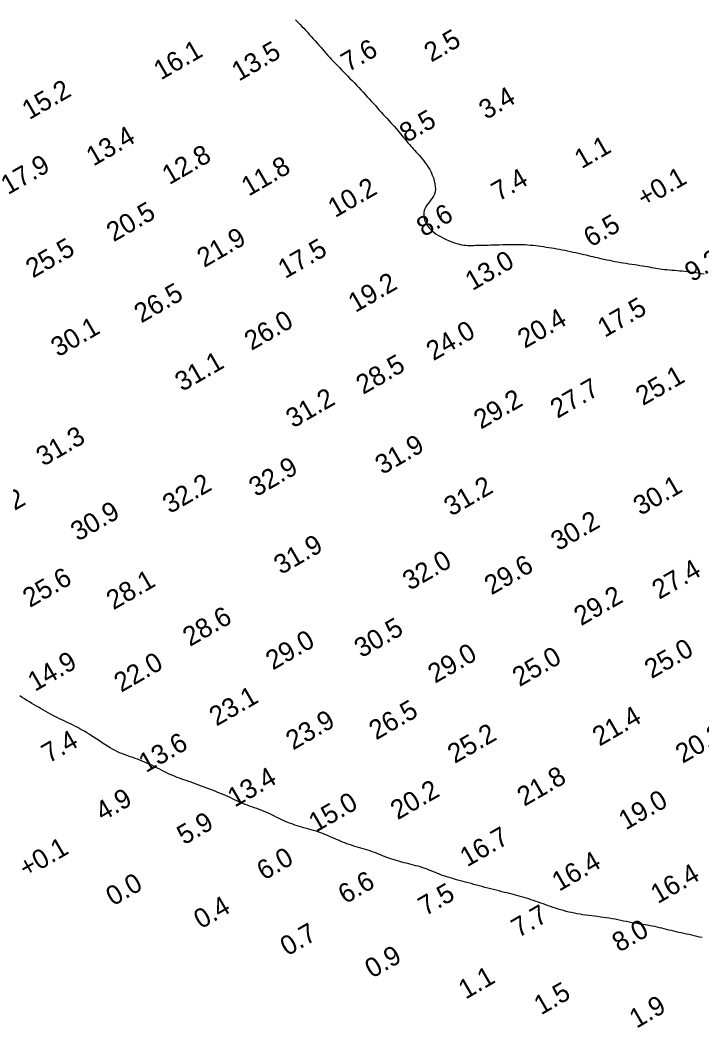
# Model space of a CAD drawing. Extents: x 3024098 to 3056816, y 418252 to 509144.
# Drawn here: x 3026666 to 3026842.8, y 427247.7 to 427509.2 of the extents above; entities that cross this region are included whole.
import ezdxf

# ---------------------------------------------------------------- set-up
doc = ezdxf.new("R2010")
doc.units = 0
doc.layers.add('V-CHAN-CONT-EL10', color=7, linetype='Continuous')
doc.layers.add('V-TOPO-SOUN-0911', color=7, linetype='Continuous')

msp = doc.modelspace()

# ---------------------------------------------------------------- linework, layer by layer
at = {"layer": 'V-CHAN-CONT-EL10'}
for points in [[(3026737.45, 427509.3), (3026737.83, 427508.91), (3026738.23, 427508.5), (3026738.65, 427508.07), (3026739.08, 427507.61), (3026739.54, 427507.13), (3026740.02, 427506.62), (3026740.5, 427506.09), (3026741, 427505.54), (3026741.5, 427504.99), (3026742, 427504.42), (3026742.5, 427503.86), (3026743, 427503.3), (3026743.48, 427502.75), (3026743.95, 427502.21), (3026744.42, 427501.67), (3026744.88, 427501.14), (3026745.35, 427500.61), (3026745.82, 427500.08), (3026746.29, 427499.56), (3026746.77, 427499.03), (3026747.26, 427498.51), (3026747.77, 427497.98), (3026748.28, 427497.45), (3026748.81, 427496.91), (3026749.34, 427496.37), (3026749.88, 427495.82), (3026750.43, 427495.26), (3026750.98, 427494.7), (3026751.54, 427494.12), (3026752.11, 427493.54), (3026752.68, 427492.95), (3026753.24, 427492.36), (3026753.81, 427491.76), (3026754.37, 427491.16), (3026754.93, 427490.56), (3026755.48, 427489.97), (3026756.02, 427489.37), (3026756.56, 427488.78), (3026757.08, 427488.2), (3026757.61, 427487.61), (3026758.13, 427487.04), (3026758.64, 427486.46), (3026759.16, 427485.9), (3026759.67, 427485.33), (3026760.18, 427484.77), (3026760.69, 427484.22), (3026761.19, 427483.67), (3026761.69, 427483.14), (3026762.17, 427482.61), (3026762.63, 427482.1), (3026763.08, 427481.6), (3026763.51, 427481.11), (3026763.91, 427480.64), (3026764.29, 427480.18), (3026764.66, 427479.74), (3026765.01, 427479.31), (3026765.35, 427478.9), (3026765.68, 427478.49), (3026766, 427478.09), (3026766.33, 427477.7), (3026766.66, 427477.31), (3026766.99, 427476.93), (3026767.33, 427476.54), (3026767.67, 427476.16), (3026768.02, 427475.78), (3026768.38, 427475.38), (3026768.74, 427474.98), (3026769.12, 427474.57), (3026769.5, 427474.15), (3026769.9, 427473.71), (3026770.29, 427473.24), (3026770.69, 427472.76), (3026771.09, 427472.23), (3026771.48, 427471.68), (3026771.86, 427471.08), (3026772.22, 427470.44), (3026772.57, 427469.75), (3026772.89, 427469.03), (3026773.17, 427468.28), (3026773.4, 427467.53), (3026773.57, 427466.78), (3026773.68, 427466.05), (3026773.7, 427465.35), (3026773.62, 427464.7), (3026773.45, 427464.1), (3026773.2, 427463.55), (3026772.89, 427463.05), (3026772.54, 427462.57), (3026772.17, 427462.11), (3026771.81, 427461.66), (3026771.47, 427461.22), (3026771.18, 427460.77), (3026770.95, 427460.29), (3026770.79, 427459.81), (3026770.69, 427459.32), (3026770.66, 427458.81), (3026770.68, 427458.31), (3026770.77, 427457.8), (3026770.91, 427457.3), (3026771.11, 427456.81), (3026771.36, 427456.34), (3026771.66, 427455.87), (3026772.02, 427455.42), (3026772.42, 427454.98), (3026772.88, 427454.55), (3026773.38, 427454.13), (3026773.93, 427453.73), (3026774.53, 427453.35), (3026775.17, 427452.98), (3026775.84, 427452.62), (3026776.53, 427452.29), (3026777.24, 427451.99), (3026777.94, 427451.71), (3026778.63, 427451.46), (3026779.29, 427451.26), (3026779.92, 427451.09), (3026780.5, 427450.96), (3026781.05, 427450.87), (3026781.57, 427450.81), (3026782.07, 427450.78), (3026782.57, 427450.77), (3026783.07, 427450.77), (3026783.6, 427450.79), (3026784.15, 427450.8), (3026784.73, 427450.82), (3026785.35, 427450.83), (3026786, 427450.85), (3026786.68, 427450.86), (3026787.38, 427450.87), (3026788.1, 427450.89), (3026788.84, 427450.9), (3026789.58, 427450.92), (3026790.33, 427450.95), (3026791.09, 427450.97), (3026791.84, 427450.99), (3026792.6, 427451.01), (3026793.35, 427451.03), (3026794.09, 427451.04), (3026794.83, 427451.04), (3026795.56, 427451.02), (3026796.27, 427451), (3026796.98, 427450.97), (3026797.67, 427450.92), (3026798.36, 427450.86), (3026799.04, 427450.8), (3026799.72, 427450.73), (3026800.39, 427450.64), (3026801.06, 427450.56), (3026801.74, 427450.46), (3026802.42, 427450.36), (3026803.1, 427450.26), (3026803.78, 427450.15), (3026804.47, 427450.03), (3026805.16, 427449.91), (3026805.86, 427449.78), (3026806.57, 427449.64), (3026807.28, 427449.5), (3026808, 427449.36), (3026808.72, 427449.21), (3026809.43, 427449.05), (3026810.13, 427448.9), (3026810.82, 427448.75), (3026811.49, 427448.6), (3026812.14, 427448.45), (3026812.76, 427448.3), (3026813.35, 427448.16), (3026813.94, 427448.02), (3026814.51, 427447.88), (3026815.09, 427447.74), (3026815.67, 427447.61), (3026816.26, 427447.47), (3026816.87, 427447.33), (3026817.5, 427447.2), (3026818.16, 427447.06), (3026818.83, 427446.92), (3026819.53, 427446.78), (3026820.24, 427446.64), (3026820.96, 427446.51), (3026821.69, 427446.38), (3026822.42, 427446.25), (3026823.16, 427446.13), (3026823.89, 427446.02), (3026824.62, 427445.91), (3026825.34, 427445.8), (3026826.04, 427445.69), (3026826.73, 427445.59), (3026827.39, 427445.48), (3026828.02, 427445.38), (3026828.63, 427445.28), (3026829.21, 427445.18), (3026829.77, 427445.08), (3026830.31, 427444.98), (3026830.86, 427444.89), (3026831.41, 427444.8), (3026831.96, 427444.71), (3026832.54, 427444.63), (3026833.14, 427444.56), (3026833.75, 427444.49), (3026834.39, 427444.43), (3026835.04, 427444.37), (3026835.71, 427444.31), (3026836.38, 427444.25), (3026837.06, 427444.19), (3026837.74, 427444.14), (3026838.43, 427444.08), (3026839.11, 427444.01), (3026839.81, 427443.94), (3026840.5, 427443.86), (3026841.21, 427443.76), (3026841.92, 427443.65), (3026842.64, 427443.52), (3026843.37, 427443.37)], [(3026842.86, 427271.13), (3026842.2, 427271.28), (3026841.53, 427271.44), (3026840.85, 427271.6), (3026840.17, 427271.75), (3026839.49, 427271.91), (3026838.81, 427272.06), (3026838.13, 427272.21), (3026837.46, 427272.36), (3026836.8, 427272.51), (3026836.15, 427272.66), (3026835.5, 427272.81), (3026834.86, 427272.96), (3026834.24, 427273.11), (3026833.63, 427273.26), (3026833.02, 427273.42), (3026832.42, 427273.57), (3026831.81, 427273.71), (3026831.21, 427273.85), (3026830.6, 427273.99), (3026829.99, 427274.11), (3026829.36, 427274.23), (3026828.73, 427274.34), (3026828.08, 427274.45), (3026827.42, 427274.56), (3026826.75, 427274.66), (3026826.08, 427274.77), (3026825.39, 427274.89), (3026824.68, 427275.02), (3026823.97, 427275.15), (3026823.25, 427275.29), (3026822.52, 427275.45), (3026821.78, 427275.6), (3026821.03, 427275.75), (3026820.28, 427275.89), (3026819.53, 427276.03), (3026818.77, 427276.16), (3026818.01, 427276.28), (3026817.26, 427276.39), (3026816.5, 427276.49), (3026815.75, 427276.58), (3026814.99, 427276.67), (3026814.23, 427276.77), (3026813.48, 427276.86), (3026812.73, 427276.97), (3026811.98, 427277.08), (3026811.23, 427277.2), (3026810.48, 427277.33), (3026809.75, 427277.47), (3026809.02, 427277.62), (3026808.3, 427277.78), (3026807.59, 427277.96), (3026806.89, 427278.14), (3026806.21, 427278.33), (3026805.54, 427278.54), (3026804.89, 427278.75), (3026804.24, 427278.96), (3026803.59, 427279.19), (3026802.96, 427279.41), (3026802.32, 427279.64), (3026801.69, 427279.87), (3026801.06, 427280.1), (3026800.43, 427280.33), (3026799.8, 427280.55), (3026799.17, 427280.77), (3026798.55, 427280.98), (3026797.92, 427281.19), (3026797.3, 427281.39), (3026796.68, 427281.58), (3026796.06, 427281.76), (3026795.45, 427281.93), (3026794.83, 427282.09), (3026794.21, 427282.25), (3026793.58, 427282.41), (3026792.94, 427282.57), (3026792.28, 427282.73), (3026791.61, 427282.89), (3026790.92, 427283.06), (3026790.21, 427283.24), (3026789.5, 427283.42), (3026788.77, 427283.6), (3026788.03, 427283.79), (3026787.29, 427283.98), (3026786.56, 427284.17), (3026785.82, 427284.37), (3026785.09, 427284.56), (3026784.36, 427284.76), (3026783.65, 427284.95), (3026782.94, 427285.15), (3026782.23, 427285.34), (3026781.54, 427285.53), (3026780.86, 427285.72), (3026780.19, 427285.9), (3026779.54, 427286.08), (3026778.89, 427286.26), (3026778.26, 427286.44), (3026777.65, 427286.62), (3026777.04, 427286.8), (3026776.45, 427286.99), (3026775.88, 427287.18), (3026775.31, 427287.38), (3026774.77, 427287.59), (3026774.23, 427287.8), (3026773.7, 427288.02), (3026773.17, 427288.24), (3026772.64, 427288.46), (3026772.11, 427288.68), (3026771.57, 427288.89), (3026771.02, 427289.09), (3026770.45, 427289.29), (3026769.87, 427289.47), (3026769.27, 427289.64), (3026768.67, 427289.81), (3026768.06, 427289.97), (3026767.45, 427290.12), (3026766.84, 427290.28), (3026766.23, 427290.43), (3026765.63, 427290.58), (3026765.03, 427290.73), (3026764.44, 427290.88), (3026763.86, 427291.04), (3026763.28, 427291.21), (3026762.72, 427291.38), (3026762.16, 427291.56), (3026761.61, 427291.75), (3026761.08, 427291.95), (3026760.54, 427292.15), (3026760.02, 427292.37), (3026759.49, 427292.59), (3026758.96, 427292.8), (3026758.43, 427293.02), (3026757.89, 427293.23), (3026757.33, 427293.43), (3026756.75, 427293.63), (3026756.17, 427293.82), (3026755.57, 427294), (3026754.96, 427294.17), (3026754.35, 427294.35), (3026753.74, 427294.53), (3026753.14, 427294.71), (3026752.53, 427294.9), (3026751.93, 427295.09), (3026751.35, 427295.3), (3026750.77, 427295.51), (3026750.2, 427295.72), (3026749.64, 427295.94), (3026749.09, 427296.16), (3026748.56, 427296.39), (3026748.03, 427296.61), (3026747.52, 427296.84), (3026747.02, 427297.06), (3026746.53, 427297.28), (3026746.03, 427297.51), (3026745.52, 427297.72), (3026745.01, 427297.94), (3026744.47, 427298.15), (3026743.92, 427298.35), (3026743.34, 427298.55), (3026742.74, 427298.75), (3026742.12, 427298.94), (3026741.5, 427299.12), (3026740.87, 427299.3), (3026740.24, 427299.48), (3026739.62, 427299.65), (3026739.02, 427299.83), (3026738.43, 427300), (3026737.85, 427300.17), (3026737.29, 427300.36), (3026736.73, 427300.54), (3026736.17, 427300.75), (3026735.61, 427300.96), (3026735.04, 427301.2), (3026734.45, 427301.46), (3026733.84, 427301.74), (3026733.22, 427302.04), (3026732.59, 427302.35), (3026731.94, 427302.67), (3026731.29, 427302.99), (3026730.63, 427303.31), (3026729.98, 427303.61), (3026729.32, 427303.9), (3026728.66, 427304.16), (3026728.02, 427304.41), (3026727.38, 427304.64), (3026726.75, 427304.86), (3026726.12, 427305.07), (3026725.52, 427305.28), (3026724.93, 427305.49), (3026724.35, 427305.71), (3026723.79, 427305.94), (3026723.25, 427306.17), (3026722.7, 427306.42), (3026722.17, 427306.67), (3026721.62, 427306.93), (3026721.06, 427307.19), (3026720.49, 427307.46), (3026719.9, 427307.73), (3026719.27, 427308.01), (3026718.63, 427308.29), (3026717.96, 427308.57), (3026717.28, 427308.84), (3026716.58, 427309.12), (3026715.88, 427309.4), (3026715.17, 427309.67), (3026714.46, 427309.94), (3026713.75, 427310.21), (3026713.05, 427310.46), (3026712.36, 427310.72), (3026711.68, 427310.97), (3026711.01, 427311.21), (3026710.36, 427311.44), (3026709.72, 427311.67), (3026709.1, 427311.89), (3026708.5, 427312.1), (3026707.91, 427312.3), (3026707.34, 427312.51), (3026706.77, 427312.72), (3026706.21, 427312.94), (3026705.64, 427313.17), (3026705.07, 427313.41), (3026704.49, 427313.67), (3026703.89, 427313.96), (3026703.28, 427314.26), (3026702.66, 427314.58), (3026702.04, 427314.9), (3026701.4, 427315.23), (3026700.77, 427315.55), (3026700.13, 427315.86), (3026699.5, 427316.16), (3026698.87, 427316.45), (3026698.25, 427316.71), (3026697.63, 427316.96), (3026697.02, 427317.2), (3026696.42, 427317.42), (3026695.82, 427317.64), (3026695.24, 427317.85), (3026694.66, 427318.05), (3026694.09, 427318.25), (3026693.52, 427318.45), (3026692.96, 427318.66), (3026692.39, 427318.88), (3026691.81, 427319.12), (3026691.22, 427319.39), (3026690.61, 427319.69), (3026689.98, 427320.03), (3026689.33, 427320.41), (3026688.65, 427320.83), (3026687.96, 427321.27), (3026687.26, 427321.72), (3026686.56, 427322.19), (3026685.87, 427322.65), (3026685.19, 427323.1), (3026684.53, 427323.53), (3026683.89, 427323.94), (3026683.27, 427324.32), (3026682.67, 427324.68), (3026682.09, 427325.01), (3026681.51, 427325.34), (3026680.94, 427325.64), (3026680.37, 427325.94), (3026679.79, 427326.23), (3026679.21, 427326.52), (3026678.62, 427326.81), (3026678.02, 427327.09), (3026677.42, 427327.37), (3026676.82, 427327.66), (3026676.22, 427327.95), (3026675.63, 427328.24), (3026675.03, 427328.55), (3026674.44, 427328.85), (3026673.86, 427329.17), (3026673.27, 427329.5), (3026672.69, 427329.83), (3026672.1, 427330.16), (3026671.5, 427330.51), (3026670.9, 427330.85), (3026670.29, 427331.21), (3026669.67, 427331.57), (3026669.04, 427331.93), (3026668.41, 427332.3), (3026667.78, 427332.68), (3026667.14, 427333.07), (3026666.51, 427333.47), (3026665.89, 427333.88)]]:
    msp.add_lwpolyline(points, dxfattribs=at)

# ---------------------------------------------------------------- texts
at = {"layer": 'V-TOPO-SOUN-0911'}
for s, p in [('2.5', (3026772.63, 427498.19)), ('16.1 ', (3026702.51, 427493.57)), ('13.5 ', (3026722.73, 427493.26)), ('7.6', (3026751.08, 427495.67)), ('15.2 ', (3026668.37, 427483.26)), ('3.4', (3026786.84, 427483.3)), ('8.5', (3026766.26, 427477.33)), ('13.4 ', (3026685.01, 427471.22)), ('1.1', (3026811.63, 427470.55)), ('12.8 ', (3026704.69, 427466.39)), ('17.9 ', (3026662.86, 427463.8)), ('11.8 ', (3026725.26, 427463.41)), ('7.4', (3026790.09, 427462.1)), ('+0.1 ', (3026827.87, 427460.5)), ('10.2 ', (3026747.7, 427457.86)), ('20.5 ', (3026690.25, 427451.57)), ('8.6', (3026770.67, 427452.89)), ('6.5', (3026814, 427450.19)), ('21.9 ', (3026713.72, 427444.9)), ('25.5 ', (3026669.32, 427442.18)), ('17.5 ', (3026734.74, 427442.02)), ('13.0 ', (3026783.29, 427438.9)), ('9.2', (3026840.22, 427441.17)), ('19.2 ', (3026752.95, 427433.23)), ('26.5 ', (3026697.43, 427430.5)), ('17.5 ', (3026817.61, 427426.76)), ('26.0 ', (3026726, 427423.38)), ('20.4 ', (3026796.88, 427423.91)), ('30.1 ', (3026675.84, 427421.69)), ('24.0 ', (3026773.18, 427420.72)), ('31.1 ', (3026708.02, 427412.73)), ('28.5 ', (3026754.98, 427411.97)), ('25.1 ', (3026827.51, 427409.06)), ('27.7 ', (3026805.35, 427405.76)), ('31.2 ', (3026736.81, 427403.24)), ('29.2 ', (3026785.5, 427402.94)), ('31.3 ', (3026672.02, 427393.33)), ('31.9 ', (3026759.94, 427391.16)), ('32.9 ', (3026727.2, 427385.39)), ('32.2 ', (3026704.82, 427381.03)), ('31.2 ', (3026777.79, 427380.37)), ('30.1 ', (3026826.89, 427380.55)), ('28.2 ', (3026656.53, 427377.22)), ('30.9 ', (3026680.97, 427373.87)), ('30.2 ', (3026805.51, 427371.38)), ('31.9 ', (3026733.66, 427365.21)), ('32.0 ', (3026767.05, 427361.11)), ('29.6 ', (3026788.25, 427359.94)), ('25.6 ', (3026668.54, 427356.66)), ('27.4 ', (3026831.73, 427358.78)), ('28.1 ', (3026690.21, 427356.07)), ('29.2 ', (3026811.48, 427351.93)), ('28.6 ', (3026710.04, 427346.55)), ('30.5 ', (3026754.52, 427343.63)), ('29.0 ', (3026731.55, 427340.44)), ('29.0 ', (3026773.61, 427337)), ('25.0 ', (3026795.52, 427336.14)), ('25.0 ', (3026829.77, 427338.21)), ('14.9 ', (3026669.85, 427334.9)), ('22.0 ', (3026692.21, 427334.67)), ('23.1 ', (3026716.91, 427325.89)), ('26.5 ', (3026758.32, 427322.3)), ('21.4 ', (3026816.27, 427320.69)), ('23.9 ', (3026736.78, 427319.68)), ('25.2 ', (3026778.71, 427316.2)), ('20.3 ', (3026837.83, 427316.23)), ('7.4', (3026673.43, 427316.3)), ('13.6 ', (3026698.62, 427313.81)), ('13.4 ', (3026721.65, 427304.85)), ('21.8 ', (3026796.75, 427305.08)), ('4.9', (3026687.4, 427301.24)), ('20.2 ', (3026763.91, 427301.57)), ('15.0 ', (3026742.7, 427298.35)), ('19.0 ', (3026823.08, 427298.94)), ('5.9', (3026708.53, 427295.08)), ('16.7 ', (3026781.92, 427289.36)), ('+0.1 ', (3026667.54, 427286.55)), ('6.0', (3026729.25, 427285.89)), ('16.4 ', (3026805.78, 427283.03)), ('16.4 ', (3026831.37, 427279.81)), ('0.0 ', (3026690.11, 427279.22)), ('6.6', (3026750.33, 427279.76)), ('7.5', (3026771.09, 427276.64)), ('0.4', (3026712.89, 427273.26)), ('7.7', (3026795.24, 427270.99)), ('8.0', (3026821.38, 427267.22)), ('0.7', (3026735.3, 427266.24)), ('0.9', (3026757.28, 427260.46)), ('1.1', (3026781.54, 427255.03)), ('1.5', (3026801.11, 427250.95)), ('1.9', (3026825.85, 427247.47))]:
    msp.add_text(s, height=5, rotation=30, dxfattribs=at).set_placement(p)

doc.saveas('drawing.dxf')
